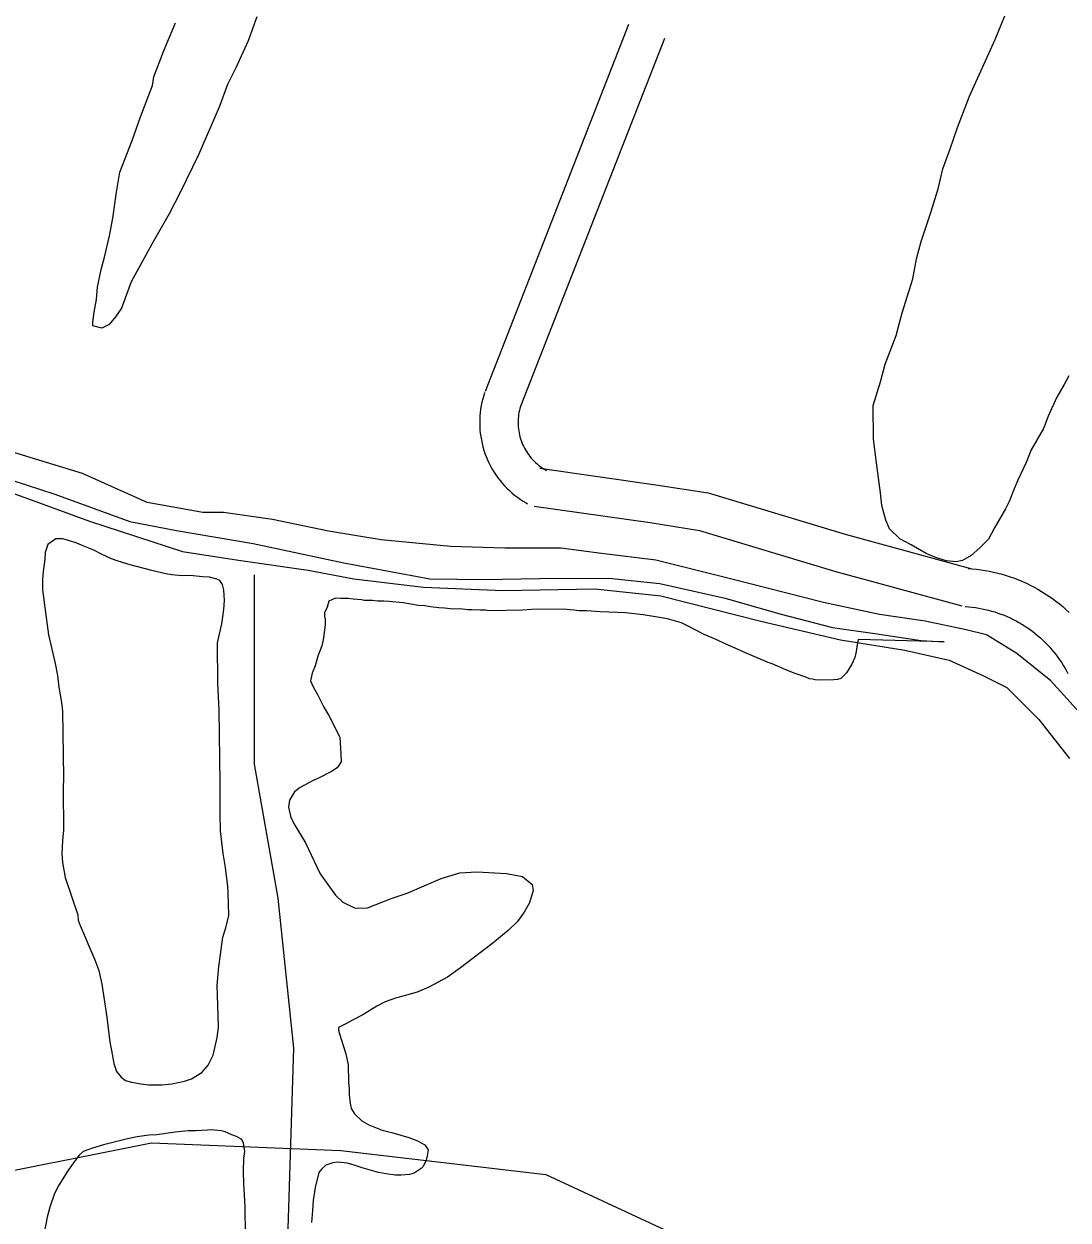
# Model space of a CAD drawing. Extents: x 3250478 to 3288318, y 788638 to 816472.
# Drawn here: x 3256216 to 3257033, y 794782 to 795718 of the extents above; entities that cross this region are included whole.
import ezdxf

# ---------------------------------------------------------------- set-up
doc = ezdxf.new("R2010")
doc.units = 0
for name, color, linetype in [('V-ROAD-CNTR', 7, 'Continuous'), ('V-SITE-VEGE', 7, 'Continuous'), ('V-TOPO-SHOR', 7, 'Continuous')]:
    doc.layers.add(name, color=color, linetype=linetype)

msp = doc.modelspace()

# ---------------------------------------------------------------- linework, layer by layer
at = {"layer": 'V-ROAD-CNTR'}
for points in [[(3256689.1, 795717.48), (3256576.7, 795430.28)], [(3256717.04, 795706.54), (3256604.64, 795419.35)], [(3256576.4, 795429.42), (3256575.65, 795427.11), (3256574.92, 795424.51), (3256574.28, 795421.88), (3256573.74, 795419.22), (3256573.29, 795416.55), (3256572.95, 795413.86), (3256572.71, 795411.16), (3256572.57, 795408.46), (3256572.53, 795405.75), (3256572.59, 795403.05), (3256572.75, 795400.35), (3256573.01, 795397.65), (3256573.38, 795394.96), (3256573.84, 795392.3), (3256574.4, 795389.64), (3256575.06, 795387.02), (3256575.81, 795384.42), (3256576.66, 795381.85), (3256577.61, 795379.31), (3256578.65, 795376.81), (3256579.79, 795374.35), (3256581.01, 795371.94), (3256582.32, 795369.57), (3256583.72, 795367.25), (3256585.21, 795364.98), (3256586.78, 795362.78), (3256588.43, 795360.63), (3256590.15, 795358.55), (3256591.96, 795356.53), (3256593.84, 795354.57), (3256595.79, 795352.69), (3256597.8, 795350.89), (3256599.89, 795349.16), (3256602.04, 795347.51), (3256604.24, 795345.94), (3256606.51, 795344.45), (3256608.77, 795343.09), (3256609.98, 795342.4)], [(3256604.95, 795420.2), (3256604.37, 795418.42), (3256603.94, 795416.89), (3256603.56, 795415.34), (3256603.24, 795413.78), (3256602.98, 795412.21), (3256602.78, 795410.63), (3256602.64, 795409.05), (3256602.56, 795407.46), (3256602.54, 795405.87), (3256602.57, 795404.28), (3256602.67, 795402.68), (3256602.82, 795401.1), (3256603.03, 795399.53), (3256603.3, 795397.96), (3256603.63, 795396.4), (3256604.02, 795394.86), (3256604.46, 795393.33), (3256604.97, 795391.82), (3256605.52, 795390.33), (3256606.13, 795388.86), (3256606.8, 795387.41), (3256607.52, 795385.99), (3256608.29, 795384.6), (3256609.11, 795383.24), (3256609.99, 795381.9), (3256610.91, 795380.61), (3256611.88, 795379.35), (3256612.89, 795378.12), (3256613.95, 795376.93), (3256615.06, 795375.79), (3256616.2, 795374.68), (3256617.39, 795373.62), (3256618.61, 795372.6), (3256619.88, 795371.64), (3256621.17, 795370.71), (3256622.5, 795369.84), (3256623.92, 795368.98), (3256624.75, 795368.51)], [(3256619.49, 795370.31), (3256710.43, 795357.27), (3256751.27, 795350.84), (3256858.48, 795318.54), (3256957.68, 795291.32)], [(3256615.24, 795340.61), (3256705.97, 795327.61), (3256744.58, 795321.53), (3256850.18, 795289.7), (3256949.74, 795262.39)], [(3256954.84, 795291.81), (3256958.02, 795291.57), (3256961.39, 795291.22), (3256964.75, 795290.79), (3256968.09, 795290.26), (3256971.43, 795289.65), (3256974.74, 795288.94), (3256978.04, 795288.15), (3256981.31, 795287.27), (3256984.56, 795286.3), (3256987.78, 795285.25), (3256990.97, 795284.11), (3256994.13, 795282.88), (3256997.25, 795281.57), (3257000.34, 795280.18), (3257003.39, 795278.7), (3257006.4, 795277.15), (3257009.37, 795275.51), (3257012.29, 795273.8), (3257015.17, 795272), (3257018, 795270.13), (3257020.77, 795268.19), (3257023.49, 795266.17), (3257026.16, 795264.08), (3257028.77, 795261.92), (3257031.32, 795259.69), (3257033.81, 795257.39)], [(3256952.58, 795261.9), (3256955.35, 795261.69), (3256957.93, 795261.42), (3256960.49, 795261.09), (3256963.05, 795260.69), (3256965.59, 795260.22), (3256968.11, 795259.68), (3256970.63, 795259.08), (3256973.13, 795258.4), (3256975.6, 795257.67), (3256978.06, 795256.86), (3256980.49, 795255.99), (3256982.9, 795255.06), (3256985.29, 795254.06), (3256987.64, 795253), (3256989.97, 795251.87), (3256992.27, 795250.68), (3256994.53, 795249.43), (3256996.76, 795248.13), (3256998.96, 795246.76), (3257001.11, 795245.33), (3257003.23, 795243.85), (3257005.3, 795242.31), (3257007.34, 795240.71), (3257009.33, 795239.07), (3257011.28, 795237.37), (3257013.18, 795235.61), (3257015.03, 795233.81), (3257016.84, 795231.96), (3257018.59, 795230.06), (3257020.29, 795228.11), (3257021.94, 795226.12), (3257023.54, 795224.09), (3257025.08, 795222.01), (3257026.56, 795219.9), (3257027.99, 795217.74), (3257029.36, 795215.55), (3257030.67, 795213.32), (3257031.94, 795211.02), (3257032.67, 795209.63)]]:
    msp.add_lwpolyline(points, dxfattribs=at)
at = {"layer": 'V-SITE-VEGE'}
for p, q in [((3256163.74, 795374.62), (3256240.15, 795349.85)), ((3256240.15, 795349.85), (3256298.65, 795328.52)), ((3256298.65, 795328.52), (3256335.31, 795321.33)), ((3256335.31, 795321.33), (3256395.33, 795311.26)), ((3256234.63, 795310.49), (3256232.54, 795304.26)), ((3256240.79, 795314.88), (3256234.63, 795310.49)), ((3256246.19, 795314.94), (3256240.79, 795314.88)), ((3256250.8, 795313.65), (3256246.19, 795314.94)), ((3256257.3, 795311.56), (3256250.8, 795313.65)), ((3256262.73, 795309.19), (3256257.3, 795311.56)), ((3256395.33, 795311.26), (3256466.18, 795296.03)), ((3256232.54, 795304.26), (3256232.33, 795299.12)), ((3256270.6, 795306.05), (3256262.73, 795309.19)), ((3256276.57, 795302.87), (3256270.6, 795306.05)), ((3256284.45, 795299.19), (3256276.57, 795302.87)), ((3256232.33, 795299.12), (3256230.83, 795289.38)), ((3256289.6, 795297.36), (3256284.45, 795299.19)), ((3256299.08, 795294.49), (3256289.6, 795297.36)), ((3256315.87, 795290.1), (3256299.08, 795294.49)), ((3256466.18, 795296.03), (3256533.51, 795283.73)), ((3256230.83, 795289.38), (3256230.36, 795282.9)), ((3256230.36, 795282.9), (3256230.45, 795275.07)), ((3256319.12, 795289.33), (3256315.87, 795290.1)), ((3256326.98, 795287.53), (3256319.12, 795289.33)), ((3256331.58, 795286.77), (3256326.98, 795287.53)), ((3256339.68, 795286.05), (3256331.58, 795286.77)), ((3256345.89, 795286.12), (3256339.68, 795286.05)), ((3256355.63, 795285.16), (3256345.89, 795286.12)), ((3256361.03, 795284.95), (3256355.63, 795285.16)), ((3256366.72, 795283.39), (3256361.03, 795284.95)), ((3256369.16, 795282.34), (3256366.72, 795283.39)), ((3256371.36, 795279.13), (3256369.16, 795282.34)), ((3256533.51, 795283.73), (3256575.88, 795283.06)), ((3256575.88, 795283.06), (3256619.39, 795283.9)), ((3256619.39, 795283.9), (3256673.67, 795284.03)), ((3256673.67, 795284.03), (3256713.44, 795280.02)), ((3256230.45, 795275.07), (3256233.13, 795253.23)), ((3256372.21, 795275.08), (3256371.36, 795279.13)), ((3256372.85, 795266.72), (3256372.21, 795275.08)), ((3256713.44, 795280.02), (3256764.54, 795268.36)), ((3256372.39, 795259.7), (3256372.85, 795266.72)), ((3256454.44, 795266.15), (3256453.14, 795261.54)), ((3256459.81, 795268.37), (3256454.44, 795266.15)), ((3256463.86, 795268.15), (3256459.81, 795268.37)), ((3256469.53, 795268.21), (3256463.86, 795268.15)), ((3256473.59, 795267.72), (3256469.53, 795268.21)), ((3256480.08, 795267.25), (3256473.59, 795267.72)), ((3256482.24, 795266.74), (3256480.08, 795267.25)), ((3256488.72, 795266.54), (3256482.24, 795266.74)), ((3256492.51, 795266.05), (3256488.72, 795266.54)), ((3256497.64, 795266.11), (3256492.51, 795266.05)), ((3256501.42, 795265.88), (3256497.64, 795266.11)), ((3256512.77, 795264.93), (3256501.42, 795265.88)), ((3256524.68, 795262.64), (3256512.77, 795264.93)), ((3256764.54, 795268.36), (3256807.38, 795256.28)), ((3256370.63, 795248.33), (3256372.39, 795259.7)), ((3256453.14, 795261.54), (3256451.03, 795256.93)), ((3256451.03, 795256.93), (3256451.06, 795254.5)), ((3256451.06, 795254.5), (3256451.63, 795251.8)), ((3256529.54, 795262.42), (3256524.68, 795262.64)), ((3256534.14, 795261.67), (3256529.54, 795262.42)), ((3256540.63, 795260.93), (3256534.14, 795261.67)), ((3256544.96, 795260.71), (3256540.63, 795260.93)), ((3256551.72, 795259.98), (3256544.96, 795260.71)), ((3256556.85, 795260.04), (3256551.72, 795259.98)), ((3256563.6, 795259.31), (3256556.85, 795260.04)), ((3256566.31, 795259.34), (3256563.6, 795259.31)), ((3256572.79, 795259.14), (3256566.31, 795259.34)), ((3256577.11, 795259.19), (3256572.79, 795259.14)), ((3256580.08, 795258.69), (3256577.11, 795259.19)), ((3256606, 795258.99), (3256580.08, 795258.69)), ((3256613.02, 795259.61), (3256606, 795258.99)), ((3256637.85, 795259.9), (3256613.02, 795259.61)), ((3256646.23, 795259.18), (3256637.85, 795259.9)), ((3256650.29, 795258.69), (3256646.23, 795259.18)), ((3256656.23, 795258.49), (3256650.29, 795258.69)), ((3256666.77, 795257.8), (3256656.23, 795258.49)), ((3256680.28, 795257.15), (3256666.77, 795257.8)), ((3256686.76, 795256.95), (3256680.28, 795257.15)), ((3256700.55, 795255.49), (3256686.76, 795256.95)), ((3256711.64, 795253.73), (3256700.55, 795255.49)), ((3256719.49, 795252.2), (3256711.64, 795253.73)), ((3256807.38, 795256.28), (3256848.71, 795245.5)), ((3256233.13, 795253.23), (3256235.18, 795239.75)), ((3256367.29, 795233.45), (3256370.63, 795248.33)), ((3256451.68, 795247.75), (3256451.19, 795243.43)), ((3256451.63, 795251.8), (3256451.68, 795247.75)), ((3256730.33, 795249.08), (3256719.49, 795252.2)), ((3256735.22, 795246.71), (3256730.33, 795249.08)), ((3256747.71, 795240.37), (3256735.22, 795246.71)), ((3256848.71, 795245.5), (3256881.7, 795240.92)), ((3256235.18, 795239.75), (3256240.3, 795217.4)), ((3256449.92, 795235.85), (3256448.9, 795231.25)), ((3256451.19, 795243.43), (3256449.92, 795235.85)), ((3256758.02, 795235.9), (3256747.71, 795240.37)), ((3256764.54, 795232.73), (3256758.02, 795235.9)), ((3256868.73, 795236.1), (3256867.97, 795232.31)), ((3256935.89, 795234.43), (3256868.73, 795236.1)), ((3256881.7, 795240.92), (3256918, 795235.38)), ((3256918, 795235.38), (3256935.89, 795234.43)), ((3256367.67, 795201.32), (3256367.29, 795233.45)), ((3256448.9, 795231.25), (3256445.75, 795223.11)), ((3256774.85, 795228.26), (3256764.54, 795232.73)), ((3256780.56, 795225.63), (3256774.85, 795228.26)), ((3256798.2, 795218), (3256780.56, 795225.63)), ((3256867.22, 795226.63), (3256866.19, 795222.03)), ((3256867.97, 795232.31), (3256867.22, 795226.63)), ((3256240.3, 795217.4), (3256242.03, 795207.97)), ((3256445.75, 795223.11), (3256443.68, 795215.53)), ((3256801.45, 795216.96), (3256798.2, 795218)), ((3256812.03, 795212.49), (3256801.45, 795216.96)), ((3256863.83, 795216.87), (3256859.58, 795210.07)), ((3256866.19, 795222.03), (3256863.83, 795216.87)), ((3256242.03, 795207.97), (3256243.21, 795198.8)), ((3256441.31, 795209.83), (3256440.03, 795203.87)), ((3256443.68, 795215.53), (3256441.31, 795209.83)), ((3256819.35, 795209.61), (3256812.03, 795212.49)), ((3256827.76, 795206.73), (3256819.35, 795209.61)), ((3256859.58, 795210.07), (3256855.04, 795205.7)), ((3256243.21, 795198.8), (3256245.24, 795186.94)), ((3256368.71, 795181.08), (3256367.67, 795201.32)), ((3256440.03, 795203.87), (3256442.25, 795199.04)), ((3256442.25, 795199.04), (3256445.28, 795193.68)), ((3256830.74, 795205.42), (3256827.76, 795206.73)), ((3256832.91, 795205.17), (3256830.74, 795205.42)), ((3256835.07, 795204.66), (3256832.91, 795205.17)), ((3256838.58, 795204.43), (3256835.07, 795204.66)), ((3256849.66, 795204.56), (3256838.58, 795204.43)), ((3256852.62, 795204.86), (3256849.66, 795204.56)), ((3256855.04, 795205.7), (3256852.62, 795204.86)), ((3256445.28, 795193.68), (3256450.53, 795183.2)), ((3256245.24, 795186.94), (3256246.13, 795179.93)), ((3256246.13, 795179.93), (3256246.73, 795128.09)), ((3256369.37, 795123.84), (3256368.71, 795181.08)), ((3256450.53, 795183.2), (3256454.39, 795176.77)), ((3256454.39, 795176.77), (3256462.96, 795159.59)), ((3256462.96, 795159.59), (3256463.92, 795146.36)), ((3256463.92, 795146.36), (3256463.99, 795140.43)), ((3256456.52, 795132.78), (3256445.78, 795127.25)), ((3256461.07, 795135.8), (3256456.52, 795132.78)), ((3256463.99, 795140.43), (3256461.07, 795135.8)), ((3256246.73, 795128.09), (3256246.56, 795119.45)), ((3256369.38, 795099.81), (3256369.37, 795123.84)), ((3256442.28, 795125.86), (3256432.09, 795120.34)), ((3256445.78, 795127.25), (3256442.28, 795125.86)), ((3256246.56, 795119.45), (3256246.94, 795086.51)), ((3256427.54, 795116.78), (3256423.56, 795110.26)), ((3256432.09, 795120.34), (3256427.54, 795116.78)), ((3256423.56, 795110.26), (3256422.81, 795104.84)), ((3256422.81, 795104.84), (3256424.8, 795096.77)), ((3256369.8, 795086.31), (3256369.38, 795099.81)), ((3256424.8, 795096.77), (3256427.84, 795090.86)), ((3256246.94, 795086.51), (3256245.95, 795078.94)), ((3256371.9, 795068.51), (3256369.8, 795086.31)), ((3256427.84, 795090.86), (3256436.1, 795076.92)), ((3256245.95, 795078.94), (3256245.53, 795068.4)), ((3256436.1, 795076.92), (3256444.96, 795058.12)), ((3256245.53, 795068.4), (3256246.15, 795061.66)), ((3256373.64, 795057.73), (3256371.9, 795068.51)), ((3256246.15, 795061.66), (3256248.17, 795049.8)), ((3256375.44, 795042.9), (3256373.64, 795057.73)), ((3256444.96, 795058.12), (3256447.72, 795052.75)), ((3256248.17, 795049.8), (3256257.96, 795020.48)), ((3256447.72, 795052.75), (3256459.79, 795035.88)), ((3256515.67, 795037.6), (3256542.27, 795048.98)), ((3256542.27, 795048.98), (3256557.07, 795053.47)), ((3256557.07, 795053.47), (3256570.29, 795054.17)), ((3256570.29, 795054.17), (3256593.53, 795053.08)), ((3256593.53, 795053.08), (3256605.98, 795050.53)), ((3256605.98, 795050.53), (3256613.61, 795044.4)), ((3256375.76, 795038.04), (3256375.44, 795042.9)), ((3256614.48, 795039.55), (3256611.62, 795030.07)), ((3256613.61, 795044.4), (3256614.48, 795039.55)), ((3256376.24, 795019.96), (3256375.76, 795038.04)), ((3256459.79, 795035.88), (3256465.53, 795030.54)), ((3256465.53, 795030.54), (3256474.49, 795026.05)), ((3256484.75, 795026.17), (3256504.11, 795033.69)), ((3256504.11, 795033.69), (3256515.67, 795037.6)), ((3256611.62, 795030.07), (3256607.38, 795022.73)), ((3256257.96, 795020.48), (3256258.28, 795016.44)), ((3256373.92, 795010.48), (3256376.24, 795019.96)), ((3256474.49, 795026.05), (3256477.19, 795025.82)), ((3256477.19, 795025.82), (3256484.75, 795026.17)), ((3256607.38, 795022.73), (3256602.07, 795015.38)), ((3256258.28, 795016.44), (3256259.95, 795012.13)), ((3256259.95, 795012.13), (3256271.33, 794985.26)), ((3256371.58, 795003.16), (3256373.92, 795010.48)), ((3256602.07, 795015.38), (3256594.86, 795008.27)), ((3256369.57, 794989.64), (3256371.58, 795003.16)), ((3256594.86, 795008.27), (3256582.82, 794998.42)), ((3256582.82, 794998.42), (3256557.39, 794979.22)), ((3256271.33, 794985.26), (3256274.4, 794976.93)), ((3256368.33, 794980.17), (3256369.57, 794989.64)), ((3256274.4, 794976.93), (3256276.95, 794966.43)), ((3256367.15, 794965.31), (3256368.33, 794980.17)), ((3256557.39, 794979.22), (3256547.21, 794971.81)), ((3256276.95, 794966.43), (3256280.76, 794940.55)), ((3256367.24, 794957.75), (3256367.15, 794965.31)), ((3256532.72, 794964.08), (3256523.59, 794960.2)), ((3256547.21, 794971.81), (3256532.72, 794964.08)), ((3256367.96, 794941.56), (3256367.24, 794957.75)), ((3256507.44, 794955.69), (3256498.56, 794952.61)), ((3256513.36, 794957.11), (3256507.44, 794955.69)), ((3256523.59, 794960.2), (3256513.36, 794957.11)), ((3256492.12, 794949.03), (3256481.13, 794942.42)), ((3256498.56, 794952.61), (3256492.12, 794949.03)), ((3256280.76, 794940.55), (3256283.15, 794920.86)), ((3256368.07, 794932.38), (3256367.96, 794941.56)), ((3256473.61, 794938.29), (3256467.17, 794934.97)), ((3256481.13, 794942.42), (3256473.61, 794938.29)), ((3256367.08, 794924.53), (3256368.07, 794932.38)), ((3256467.17, 794934.97), (3256462.07, 794932.48)), ((3256462.07, 794932.48), (3256462.1, 794930.32)), ((3256462.1, 794930.32), (3256462.95, 794926.55)), ((3256462.95, 794926.55), (3256465.75, 794918.21)), ((3256283.15, 794920.86), (3256284.3, 794914.4)), ((3256364, 794910.72), (3256367.08, 794924.53)), ((3256465.75, 794918.21), (3256467.71, 794911.76)), ((3256284.3, 794914.4), (3256286.31, 794904.16)), ((3256360.04, 794902.85), (3256364, 794910.72)), ((3256467.71, 794911.76), (3256469.7, 794903.14)), ((3256286.31, 794904.16), (3256288.27, 794897.97)), ((3256288.27, 794897.97), (3256291.83, 794893.42)), ((3256354.98, 794897.12), (3256360.04, 794902.85)), ((3256469.7, 794903.14), (3256469.85, 794889.64)), ((3256291.83, 794893.42), (3256295.37, 794891.03)), ((3256295.37, 794891.03), (3256299.98, 794889.73)), ((3256299.98, 794889.73), (3256307.56, 794888.2)), ((3256331.59, 794888.21), (3256341.55, 794890.48)), ((3256341.55, 794890.48), (3256346.93, 794892.17)), ((3256346.93, 794892.17), (3256354.98, 794897.12)), ((3256469.85, 794889.64), (3256470.46, 794884.24)), ((3256307.56, 794888.2), (3256313.24, 794887.46)), ((3256313.24, 794887.46), (3256324.04, 794887.58)), ((3256324.04, 794887.58), (3256331.59, 794888.21)), ((3256470.46, 794884.24), (3256470.51, 794879.66)), ((3256470.51, 794879.66), (3256471.12, 794873.18)), ((3256471.12, 794873.18), (3256471.98, 794869.14)), ((3256471.98, 794869.14), (3256474.46, 794864.85)), ((3256474.46, 794864.85), (3256480.2, 794859.24)), ((3256344.46, 794851.47), (3256334.22, 794850.54)), ((3256350.67, 794851.54), (3256344.46, 794851.47)), ((3256359.58, 794852.18), (3256350.67, 794851.54)), ((3256362.28, 794852.21), (3256359.58, 794852.18)), ((3256370.12, 794851.49), (3256362.28, 794852.21)), ((3256373.37, 794850.72), (3256370.12, 794851.49)), ((3256480.2, 794859.24), (3256485.9, 794856.34)), ((3256485.9, 794856.34), (3256496.21, 794852.14)), ((3256496.21, 794852.14), (3256504.61, 794850.08)), ((3256285.43, 794842.41), (3256278.16, 794840.44)), ((3256297.01, 794845.25), (3256285.43, 794842.41)), ((3256304.55, 794846.96), (3256297.01, 794845.25)), ((3256313.72, 794848.14), (3256304.55, 794846.96)), ((3256319.93, 794848.48), (3256313.72, 794848.14)), ((3256334.22, 794850.54), (3256319.93, 794848.48)), ((3256378.52, 794848.35), (3256373.37, 794850.72)), ((3256382.32, 794847.04), (3256378.52, 794848.35)), ((3256386.4, 794844.66), (3256382.32, 794847.04)), ((3256387.78, 794841.98), (3256386.4, 794844.66)), ((3256388.67, 794835.24), (3256387.78, 794841.98)), ((3256504.61, 794850.08), (3256517.07, 794846.44)), ((3256517.07, 794846.44), (3256523.85, 794843.82)), ((3256523.85, 794843.82), (3256529.56, 794840.64)), ((3256262.29, 794835.4), (3256258.82, 794832.11)), ((3256266.6, 794836.8), (3256262.29, 794835.4)), ((3256269.56, 794837.91), (3256266.6, 794836.8)), ((3256278.16, 794840.44), (3256269.56, 794837.91)), ((3256387.92, 794829.83), (3256388.67, 794835.24)), ((3256529.56, 794840.64), (3256532.31, 794836.62)), ((3256532.31, 794836.62), (3256531.55, 794832.03)), ((3256252.44, 794823.67), (3256250.32, 794820.14)), ((3256258.82, 794832.11), (3256252.44, 794823.67)), ((3256387.76, 794819.83), (3256387.92, 794829.83)), ((3256452.25, 794824.63), (3256449.04, 794821.89)), ((3256457.62, 794826.58), (3256452.25, 794824.63)), ((3256461.4, 794826.9), (3256457.62, 794826.58)), ((3256468.7, 794826.17), (3256461.4, 794826.9)), ((3256473.57, 794824.88), (3256468.7, 794826.17)), ((3256480.62, 794822.53), (3256473.57, 794824.88)), ((3256528.4, 794823.62), (3256526.8, 794821.98)), ((3256530.51, 794828.5), (3256528.4, 794823.62)), ((3256531.55, 794832.03), (3256530.51, 794828.5)), ((3256250.32, 794820.14), (3256243.16, 794808.98)), ((3256387.87, 794810.38), (3256387.76, 794819.83)), ((3256446.64, 794818.89), (3256443.81, 794807.25)), ((3256449.04, 794821.89), (3256446.64, 794818.89)), ((3256493.35, 794818.89), (3256480.62, 794822.53)), ((3256499.04, 794817.88), (3256493.35, 794818.89)), ((3256506.61, 794816.89), (3256499.04, 794817.88)), ((3256511.2, 794816.94), (3256506.61, 794816.89)), ((3256517.68, 794817.28), (3256511.2, 794816.94)), ((3256521.17, 794818.4), (3256517.68, 794817.28)), ((3256526.8, 794821.98), (3256521.17, 794818.4)), ((3256243.16, 794808.98), (3256239.72, 794802.46)), ((3256388.89, 794792.3), (3256387.87, 794810.38)), ((3256443.81, 794807.25), (3256442.3, 794796.97)), ((3256239.72, 794802.46), (3256236.06, 794791.89)), ((3256442.3, 794796.97), (3256441.58, 794789.13)), ((3256236.06, 794791.89), (3256233.99, 794784.03)), ((3256389.15, 794769.9), (3256388.89, 794792.3)), ((3256441.58, 794789.13), (3256440.88, 794779.67)), ((3256233.99, 794784.03), (3256231.71, 794771.59))]:
    msp.add_line(p, q, dxfattribs=at)
for points in [[(3256398.06, 795723.52), (3256391.44, 795704.87), (3256381.9, 795684.24), (3256375.22, 795670.48), (3256368.58, 795652.8), (3256361.92, 795637.09), (3256352.4, 795615.47), (3256338.08, 795585.99), (3256329.47, 795569.27), (3256316.06, 795545.66), (3256299.79, 795516.15), (3256292.2, 795495.54), (3256287.4, 795488.64), (3256282.58, 795482.72), (3256276.75, 795479.72), (3256269.88, 795481.59), (3256269.85, 795484.53), (3256270.74, 795492.35), (3256272.58, 795502.15), (3256273.44, 795511.93), (3256276.22, 795525.65), (3256279.04, 795535.46), (3256282.75, 795552.12), (3256285.53, 795565.83), (3256288.22, 795586.39), (3256290.97, 795602.06), (3256300.46, 795626.61), (3256307.09, 795645.25), (3256316.58, 795669.8), (3256317.48, 795676.65), (3256325.07, 795696.29), (3256334.58, 795718.88)], [(3257033.7, 795442.52), (3257029.87, 795435.64), (3257024.12, 795425.8), (3257017.45, 795411.06), (3257013.65, 795401.24), (3257004.07, 795384.51), (3257000.28, 795374.69), (3256993.59, 795360.93), (3256990.74, 795354.06), (3256986.95, 795344.24), (3256984.08, 795338.34), (3256975.45, 795323.58), (3256970.67, 795314.73), (3256963.91, 795307.81), (3256957.13, 795301.87), (3256950.34, 795297.88), (3256945.46, 795296.84), (3256937.63, 795297.73), (3256928.8, 795300.56), (3256921.93, 795303.42), (3256910.12, 795310.12), (3256901.27, 795314.9), (3256893.36, 795322.63), (3256890.35, 795329.44), (3256887.28, 795341.13), (3256886.19, 795350.9), (3256882.99, 795374.32), (3256880.82, 795392.86), (3256880.52, 795419.25), (3256886.16, 795437.89), (3256889.92, 795451.61), (3256898.45, 795474.19), (3256903.13, 795491.84), (3256911.62, 795518.33), (3256914.38, 795534), (3256918.13, 795547.72), (3256925.69, 795570.29), (3256931.33, 795588.93), (3256935.06, 795604.61), (3256940.75, 795620.32), (3256946.42, 795637), (3256955.91, 795661.55), (3256975.93, 795705.76), (3256983.53, 795724.42)]]:
    msp.add_lwpolyline(points, dxfattribs=at)
at = {"layer": 'V-TOPO-SHOR'}
for points in [[(3257044.66, 795176.03), (3257019.46, 795203.9), (3256992.92, 795225.14), (3256969.04, 795239.75), (3256953.12, 795243.73), (3256921.27, 795250.38), (3256885.44, 795255.7), (3256841.66, 795265), (3256768.68, 795283.6), (3256710.29, 795298.21), (3256667.83, 795303.53), (3256635.98, 795307.52), (3256592.19, 795307.54), (3256549.72, 795308.87), (3256495.32, 795314.2), (3256454.18, 795320.85), (3256410.39, 795330.15), (3256371.91, 795335.47), (3256355.99, 795335.47), (3256312.2, 795343.45), (3256261.78, 795366.02), (3256170.22, 795393.91)], [(3256163.58, 795366.05), (3256219.31, 795346.13), (3256267.08, 795328.86), (3256340.05, 795304.95), (3256383.84, 795298.31), (3256438.25, 795290.33), (3256474.08, 795283.68), (3256528.48, 795277.03), (3256590.85, 795274.36), (3256662.51, 795275.67), (3256714.26, 795270.34), (3256792.55, 795250.42), (3256854.92, 795235.8), (3256905.34, 795227.82), (3256939.84, 795219.85), (3256966.38, 795207.9), (3256984.95, 795198.61), (3257010.16, 795173.39), (3257034.04, 795142.86)], [(3256396.07, 795286.66), (3256396.03, 795138.51), (3256414.51, 795033.56), (3256426.83, 794916.27), (3256408.13, 794317.5), (3256395.7, 794027.37)], [(3255784.78, 794731.27), (3256161.36, 794811.41), (3256315.69, 794842.23), (3256463.84, 794836.01), (3256624.33, 794817.44), (3256716.92, 794774.21), (3256828.01, 794693.93), (3256895.89, 794619.83), (3256920.55, 794527.23), (3256951.39, 794434.62), (3257019.27, 794342.01), (3257099.49, 794255.56), (3257155.04, 794224.68), (3257198.25, 794224.67), (3257229.12, 794237.01)]]:
    msp.add_lwpolyline(points, dxfattribs=at)

doc.saveas('drawing.dxf')
